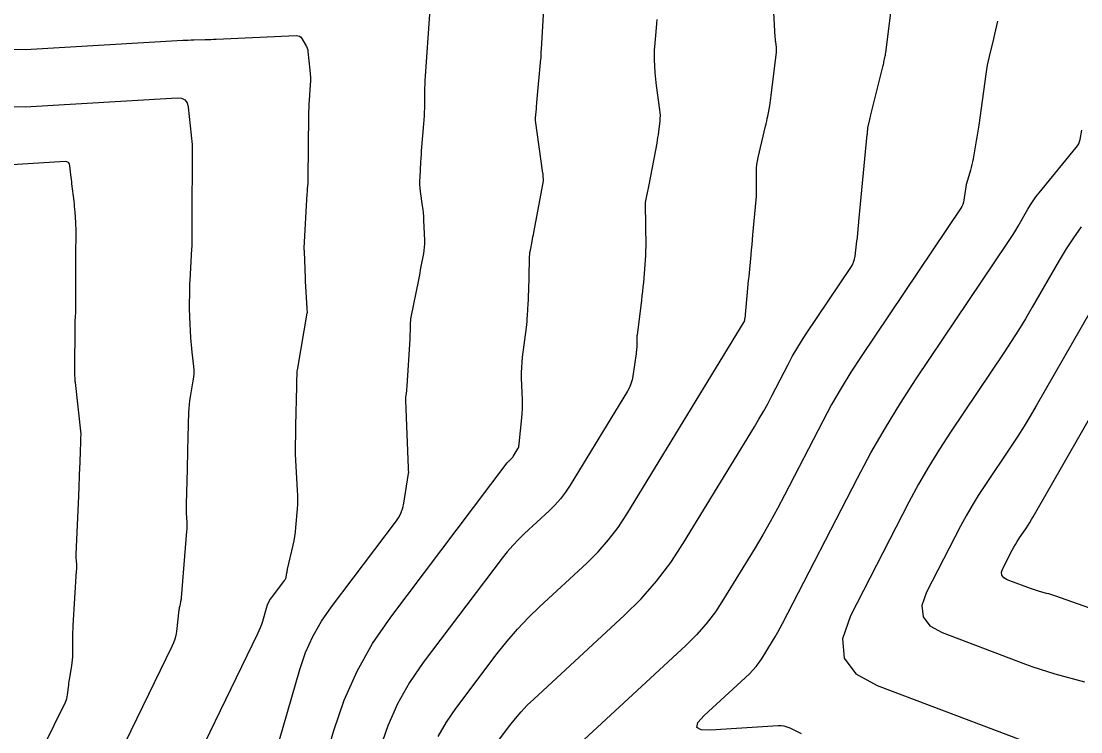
# Model space of a CAD drawing. Extents: x 1354696 to 1366163, y 660729 to 670380.
# Drawn here: x 1360664.7 to 1360720.1, y 664381.1 to 664418.3 of the extents above; entities that cross this region are included whole.
import ezdxf

# ---------------------------------------------------------------- set-up
doc = ezdxf.new("R2010")
doc.units = 0
doc.layers.add('R_Contours', color=7, linetype='Continuous')

msp = doc.modelspace()

# ---------------------------------------------------------------- linework, layer by layer
at = {"layer": 'R_Contours'}
for points in [[(1360678.343, 664371.806), (1360681.089, 664381.206), (1360681.629, 664382.79), (1360682.306, 664384.305), (1360683.118, 664385.753), (1360684.066, 664387.132), (1360690.156, 664395.192), (1360690.18, 664395.222), (1360690.205, 664395.252), (1360690.232, 664395.28), (1360690.26, 664395.307), (1360690.374, 664395.412), (1360690.402, 664395.44), (1360690.427, 664395.469), (1360690.451, 664395.499), (1360690.472, 664395.532), (1360690.74, 664395.97), (1360690.749, 664395.987), (1360690.756, 664396.004), (1360690.761, 664396.022), (1360690.765, 664396.041), (1360690.775, 664396.116), (1360690.778, 664396.135), (1360690.78, 664396.154), (1360690.783, 664396.173), (1360690.785, 664396.192), (1360690.928, 664397.549), (1360690.948, 664397.782), (1360690.96, 664398.015), (1360690.963, 664398.248), (1360690.959, 664398.482), (1360690.914, 664399.642), (1360690.909, 664399.913), (1360690.916, 664400.184), (1360690.933, 664400.454), (1360690.962, 664400.723), (1360691.159, 664402.271), (1360691.178, 664402.428), (1360691.194, 664402.585), (1360691.208, 664402.742), (1360691.219, 664402.9), (1360691.258, 664403.53), (1360691.267, 664403.687), (1360691.274, 664403.845), (1360691.28, 664404.003), (1360691.284, 664404.16), (1360691.32, 664405.852), (1360691.325, 664405.969), (1360691.335, 664406.086), (1360691.35, 664406.202), (1360691.37, 664406.317), (1360691.462, 664406.777), (1360691.485, 664406.892), (1360691.507, 664407.007), (1360691.529, 664407.123), (1360691.551, 664407.238), (1360692.038, 664409.842), (1360692.045, 664409.884), (1360692.049, 664409.925), (1360692.051, 664409.967), (1360692.051, 664410.01), (1360692.044, 664410.179), (1360692.042, 664410.221), (1360692.039, 664410.263), (1360692.035, 664410.305), (1360692.029, 664410.347), (1360691.639, 664413.103), (1360691.638, 664413.114), (1360691.637, 664413.126), (1360691.637, 664413.137), (1360691.637, 664413.148), (1360691.64, 664413.193), (1360691.641, 664413.216), (1360691.643, 664413.239), (1360691.684, 664413.714), (1360691.691, 664413.797), (1360691.698, 664413.879), (1360691.705, 664413.962), (1360691.713, 664414.045), (1360691.923, 664416.317), (1360691.926, 664416.359), (1360691.929, 664416.401), (1360691.932, 664416.444), (1360691.933, 664416.486), (1360691.938, 664416.655), (1360691.939, 664416.698), (1360691.941, 664416.74), (1360691.943, 664416.782), (1360691.946, 664416.824), (1360692.168, 664420.458)], [(1360686.554, 664380.887), (1360686.976, 664381.64), (1360687.469, 664382.357), (1360689.634, 664385.222), (1360690.151, 664385.876), (1360690.695, 664386.505), (1360691.267, 664387.109), (1360691.866, 664387.688), (1360694.317, 664389.956), (1360694.907, 664390.541), (1360695.453, 664391.163), (1360695.955, 664391.821), (1360696.412, 664392.515), (1360702.545, 664402.567), (1360702.56, 664402.596), (1360702.573, 664402.626), (1360702.582, 664402.657), (1360702.588, 664402.689), (1360702.607, 664402.821), (1360702.612, 664402.854), (1360702.616, 664402.887), (1360702.619, 664402.92), (1360702.622, 664402.953), (1360702.726, 664404.122), (1360702.744, 664404.328), (1360702.763, 664404.534), (1360702.782, 664404.74), (1360702.802, 664404.945), (1360702.912, 664406.081), (1360702.937, 664406.338), (1360702.961, 664406.596), (1360702.985, 664406.854), (1360703.008, 664407.112), (1360703.171, 664408.951), (1360703.186, 664409.136), (1360703.195, 664409.32), (1360703.2, 664409.504), (1360703.201, 664409.689), (1360703.194, 664410.429), (1360703.198, 664410.613), (1360703.213, 664410.796), (1360703.24, 664410.977), (1360703.277, 664411.158), (1360703.671, 664412.799), (1360703.702, 664412.932), (1360703.731, 664413.065), (1360703.758, 664413.199), (1360703.784, 664413.333), (1360703.885, 664413.87), (1360703.908, 664414.005), (1360703.93, 664414.14), (1360703.95, 664414.275), (1360703.967, 664414.41), (1360704.239, 664416.674), (1360704.244, 664416.739), (1360704.246, 664416.804), (1360704.243, 664416.868), (1360704.236, 664416.933), (1360704.2, 664417.19), (1360704.192, 664417.255), (1360704.185, 664417.319), (1360704.179, 664417.384), (1360704.175, 664417.449), (1360704.029, 664420.056)], [(1360689.166, 664379.964), (1360690.295, 664381.458), (1360690.584, 664381.824), (1360690.89, 664382.177), (1360691.21, 664382.516), (1360691.546, 664382.841), (1360696.288, 664387.228), (1360697.16, 664388.092), (1360697.966, 664389.01), (1360698.707, 664389.981), (1360699.382, 664391.007), (1360703.083, 664397.072), (1360703.321, 664397.472), (1360703.552, 664397.875), (1360703.777, 664398.282), (1360703.993, 664398.693), (1360704.846, 664400.347), (1360705.065, 664400.757), (1360705.296, 664401.16), (1360705.538, 664401.556), (1360705.792, 664401.945), (1360708.124, 664405.411), (1360708.206, 664405.549), (1360708.27, 664405.693), (1360708.317, 664405.844), (1360708.346, 664406.001), (1360708.447, 664406.795), (1360708.457, 664406.88), (1360708.466, 664406.965), (1360708.475, 664407.05), (1360708.483, 664407.135), (1360708.513, 664407.475), (1360708.521, 664407.56), (1360708.529, 664407.646), (1360708.537, 664407.731), (1360708.545, 664407.816), (1360708.986, 664412.371), (1360708.988, 664412.393), (1360708.99, 664412.416), (1360708.992, 664412.438), (1360708.994, 664412.461), (1360709.004, 664412.572), (1360709.005, 664412.585), (1360709.006, 664412.597), (1360709.006, 664412.609), (1360709.006, 664412.621), (1360709.006, 664412.67), (1360709.006, 664412.683), (1360709.007, 664412.695), (1360709.009, 664412.707), (1360709.011, 664412.719), (1360709.117, 664413.158), (1360709.135, 664413.236), (1360709.154, 664413.313), (1360709.173, 664413.39), (1360709.192, 664413.467), (1360709.799, 664415.908), (1360709.814, 664415.969), (1360709.829, 664416.03), (1360709.842, 664416.092), (1360709.856, 664416.153), (1360709.907, 664416.4), (1360709.92, 664416.462), (1360709.931, 664416.524), (1360709.941, 664416.586), (1360709.95, 664416.649), (1360710.257, 664419.013)], [(1360678.248, 664380.717), (1360679.323, 664384.396), (1360679.621, 664385.271), (1360679.995, 664386.108), (1360680.444, 664386.908), (1360680.968, 664387.67), (1360684.362, 664392.162), (1360684.504, 664392.376), (1360684.618, 664392.603), (1360684.702, 664392.842), (1360684.757, 664393.093), (1360684.999, 664394.633), (1360685.001, 664394.642), (1360685.005, 664394.661), (1360685.006, 664394.667), (1360685.007, 664394.684), (1360685.008, 664394.691), (1360685.007, 664394.697), (1360685, 664394.834), (1360684.998, 664394.858), (1360684.997, 664394.882), (1360684.996, 664394.906), (1360684.995, 664394.93), (1360684.86, 664398.459), (1360684.859, 664398.523), (1360684.86, 664398.586), (1360684.864, 664398.65), (1360684.871, 664398.713), (1360684.903, 664398.966), (1360684.911, 664399.029), (1360684.917, 664399.092), (1360684.923, 664399.156), (1360684.927, 664399.219), (1360685.079, 664401.662), (1360685.084, 664401.759), (1360685.089, 664401.855), (1360685.092, 664401.952), (1360685.095, 664402.049), (1360685.103, 664402.436), (1360685.107, 664402.532), (1360685.116, 664402.628), (1360685.128, 664402.724), (1360685.145, 664402.819), (1360685.534, 664404.775), (1360685.567, 664404.945), (1360685.6, 664405.115), (1360685.633, 664405.285), (1360685.665, 664405.456), (1360685.793, 664406.137), (1360685.82, 664406.308), (1360685.837, 664406.48), (1360685.845, 664406.652), (1360685.844, 664406.825), (1360685.805, 664407.891), (1360685.795, 664408.079), (1360685.781, 664408.266), (1360685.762, 664408.453), (1360685.738, 664408.64), (1360685.633, 664409.385), (1360685.611, 664409.571), (1360685.598, 664409.758), (1360685.595, 664409.945), (1360685.601, 664410.133), (1360685.647, 664410.926), (1360685.659, 664411.121), (1360685.672, 664411.316), (1360685.686, 664411.511), (1360685.702, 664411.705), (1360685.806, 664412.921), (1360685.821, 664413.128), (1360685.833, 664413.335), (1360685.84, 664413.543), (1360685.844, 664413.75), (1360685.851, 664414.581), (1360685.855, 664414.788), (1360685.861, 664414.996), (1360685.871, 664415.203), (1360685.884, 664415.41), (1360686.119, 664418.666)], [(1360697.983, 664418.389), (1360697.968, 664418.168), (1360697.949, 664417.946), (1360697.858, 664416.957), (1360697.845, 664416.788), (1360697.839, 664416.619), (1360697.839, 664416.449), (1360697.845, 664416.28), (1360697.883, 664415.602), (1360697.895, 664415.432), (1360697.909, 664415.263), (1360697.928, 664415.095), (1360697.949, 664414.926), (1360698.126, 664413.654), (1360698.142, 664413.51), (1360698.148, 664413.365), (1360698.145, 664413.221), (1360698.132, 664413.076), (1360698.063, 664412.498), (1360698.044, 664412.353), (1360698.023, 664412.209), (1360698, 664412.066), (1360697.975, 664411.922), (1360697.566, 664409.73), (1360697.55, 664409.647), (1360697.533, 664409.563), (1360697.514, 664409.48), (1360697.495, 664409.398), (1360697.416, 664409.067), (1360697.399, 664408.984), (1360697.386, 664408.9), (1360697.38, 664408.816), (1360697.378, 664408.731), (1360697.398, 664406.515), (1360697.397, 664406.279), (1360697.39, 664406.043), (1360697.378, 664405.807), (1360697.36, 664405.572), (1360697.277, 664404.631), (1360697.255, 664404.396), (1360697.23, 664404.161), (1360697.204, 664403.927), (1360697.175, 664403.692), (1360696.945, 664401.887), (1360696.939, 664401.835), (1360696.936, 664401.783), (1360696.934, 664401.731), (1360696.935, 664401.678), (1360696.944, 664401.455), (1360696.945, 664401.41), (1360696.944, 664401.365), (1360696.942, 664401.32), (1360696.938, 664401.276), (1360696.919, 664401.096), (1360696.914, 664401.052), (1360696.909, 664401.007), (1360696.903, 664400.962), (1360696.897, 664400.918), (1360696.729, 664399.737), (1360696.689, 664399.529), (1360696.629, 664399.328), (1360696.548, 664399.134), (1360696.447, 664398.948), (1360693.442, 664394.023), (1360693.203, 664393.66), (1360692.94, 664393.316), (1360692.654, 664392.99), (1360692.345, 664392.684), (1360691.063, 664391.498), (1360690.749, 664391.194), (1360690.45, 664390.878), (1360690.165, 664390.549), (1360689.895, 664390.207), (1360685.773, 664384.751), (1360685.05, 664383.7), (1360684.43, 664382.596), (1360683.914, 664381.44), (1360683.502, 664380.233)], [(1360715.798, 664418.301), (1360715.748, 664418.069), (1360715.696, 664417.838), (1360715.642, 664417.606), (1360715.586, 664417.376), (1360715.356, 664416.454), (1360715.302, 664416.223), (1360715.254, 664415.991), (1360715.213, 664415.758), (1360715.177, 664415.523), (1360714.812, 664412.856), (1360714.783, 664412.649), (1360714.752, 664412.442), (1360714.718, 664412.236), (1360714.683, 664412.03), (1360714.518, 664411.092), (1360714.49, 664410.944), (1360714.457, 664410.796), (1360714.421, 664410.65), (1360714.381, 664410.504), (1360714.191, 664409.858), (1360714.161, 664409.745), (1360714.135, 664409.632), (1360714.113, 664409.517), (1360714.096, 664409.401), (1360714.037, 664408.936), (1360714.016, 664408.823), (1360713.982, 664408.714), (1360713.936, 664408.609), (1360713.877, 664408.51), (1360708.667, 664400.766), (1360708.127, 664399.939), (1360707.612, 664399.097), (1360707.122, 664398.24), (1360706.657, 664397.369), (1360704.66, 664393.499), (1360704.293, 664392.802), (1360703.913, 664392.111), (1360703.521, 664391.428), (1360703.116, 664390.752), (1360701.474, 664388.06), (1360701.043, 664387.405), (1360700.569, 664386.783), (1360700.054, 664386.196), (1360699.496, 664385.644), (1360691.165, 664377.936)], [(1360663.59, 664416.841), (1360664.979, 664416.817), (1360673.191, 664417.293), (1360673.337, 664417.301), (1360673.483, 664417.308), (1360673.63, 664417.314), (1360673.776, 664417.318), (1360674.362, 664417.334), (1360674.509, 664417.338), (1360674.655, 664417.343), (1360674.802, 664417.349), (1360674.948, 664417.355), (1360679.128, 664417.538), (1360679.218, 664417.531), (1360679.296, 664417.503), (1360679.364, 664417.454), (1360679.419, 664417.384), (1360679.62, 664417.059), (1360679.665, 664416.976), (1360679.701, 664416.89), (1360679.726, 664416.8), (1360679.741, 664416.707), (1360679.846, 664415.733), (1360679.862, 664415.539), (1360679.87, 664415.345), (1360679.869, 664415.151), (1360679.859, 664414.957), (1360679.802, 664414.161), (1360679.789, 664413.963), (1360679.78, 664413.766), (1360679.773, 664413.568), (1360679.77, 664413.37), (1360679.743, 664410.074), (1360679.741, 664410.008), (1360679.739, 664409.942), (1360679.735, 664409.877), (1360679.73, 664409.811), (1360679.708, 664409.548), (1360679.703, 664409.482), (1360679.698, 664409.416), (1360679.693, 664409.351), (1360679.689, 664409.285), (1360679.525, 664406.418), (1360679.525, 664406.403), (1360679.525, 664406.388), (1360679.526, 664406.374), (1360679.528, 664406.359), (1360679.536, 664406.3), (1360679.538, 664406.286), (1360679.539, 664406.271), (1360679.541, 664406.256), (1360679.541, 664406.242), (1360679.575, 664405.33), (1360679.581, 664405.173), (1360679.587, 664405.016), (1360679.594, 664404.86), (1360679.602, 664404.703), (1360679.675, 664403.267), (1360679.676, 664403.246), (1360679.677, 664403.226), (1360679.679, 664403.205), (1360679.681, 664403.185), (1360679.691, 664403.103), (1360679.692, 664403.082), (1360679.693, 664403.062), (1360679.691, 664403.041), (1360679.688, 664403.021), (1360679.187, 664400.142), (1360679.175, 664400.063), (1360679.166, 664399.984), (1360679.159, 664399.905), (1360679.155, 664399.826), (1360679.145, 664399.507), (1360679.143, 664399.428), (1360679.141, 664399.348), (1360679.139, 664399.269), (1360679.138, 664399.189), (1360679.098, 664397.132), (1360679.095, 664397.008), (1360679.092, 664396.884), (1360679.089, 664396.76), (1360679.086, 664396.636), (1360679.07, 664396.141), (1360679.068, 664396.017), (1360679.068, 664395.894), (1360679.071, 664395.77), (1360679.077, 664395.646), (1360679.184, 664393.755), (1360679.193, 664393.514), (1360679.194, 664393.273), (1360679.187, 664393.031), (1360679.172, 664392.79), (1360679.093, 664391.807), (1360679.07, 664391.576), (1360679.039, 664391.346), (1360678.999, 664391.118), (1360678.951, 664390.891), (1360678.658, 664389.629), (1360678.647, 664389.58), (1360678.637, 664389.532), (1360678.628, 664389.483), (1360678.62, 664389.434), (1360678.589, 664389.238), (1360678.579, 664389.191), (1360678.563, 664389.145), (1360678.541, 664389.102), (1360678.514, 664389.061), (1360677.869, 664388.208), (1360677.77, 664388.063), (1360677.684, 664387.911), (1360677.613, 664387.752), (1360677.556, 664387.585), (1360677.358, 664386.906), (1360677.305, 664386.737), (1360677.245, 664386.571), (1360677.178, 664386.408), (1360677.104, 664386.248), (1360672.65, 664377.078)], [(1360663.569, 664413.845), (1360664.953, 664413.821), (1360672.905, 664414.282), (1360673.134, 664414.263), (1360673.306, 664414.176), (1360673.42, 664414.021), (1360673.476, 664413.798), (1360673.632, 664412.334), (1360673.637, 664412.295), (1360673.641, 664412.256), (1360673.645, 664412.218), (1360673.65, 664412.179), (1360673.671, 664412.009), (1360673.674, 664411.978), (1360673.677, 664411.947), (1360673.68, 664411.916), (1360673.682, 664411.886), (1360673.69, 664411.762), (1360673.692, 664411.731), (1360673.693, 664411.7), (1360673.694, 664411.67), (1360673.694, 664411.639), (1360673.669, 664407.765), (1360673.669, 664407.65), (1360673.668, 664407.536), (1360673.668, 664407.421), (1360673.668, 664407.307), (1360673.669, 664406.849), (1360673.669, 664406.735), (1360673.666, 664406.62), (1360673.662, 664406.506), (1360673.657, 664406.392), (1360673.561, 664404.736), (1360673.553, 664404.576), (1360673.547, 664404.416), (1360673.543, 664404.256), (1360673.54, 664404.096), (1360673.536, 664403.455), (1360673.536, 664403.294), (1360673.538, 664403.134), (1360673.543, 664402.974), (1360673.55, 664402.814), (1360673.604, 664401.737), (1360673.615, 664401.549), (1360673.629, 664401.361), (1360673.646, 664401.174), (1360673.666, 664400.986), (1360673.752, 664400.237), (1360673.767, 664400.05), (1360673.768, 664399.864), (1360673.756, 664399.678), (1360673.73, 664399.492), (1360673.584, 664398.651), (1360673.552, 664398.449), (1360673.528, 664398.246), (1360673.511, 664398.042), (1360673.501, 664397.838), (1360673.462, 664396.546), (1360673.458, 664396.406), (1360673.454, 664396.265), (1360673.451, 664396.125), (1360673.448, 664395.985), (1360673.437, 664395.424), (1360673.434, 664395.284), (1360673.431, 664395.143), (1360673.427, 664395.003), (1360673.423, 664394.863), (1360673.367, 664393.039), (1360673.365, 664392.921), (1360673.365, 664392.802), (1360673.368, 664392.684), (1360673.374, 664392.565), (1360673.4, 664392.091), (1360673.405, 664391.973), (1360673.406, 664391.854), (1360673.402, 664391.736), (1360673.395, 664391.617), (1360673.114, 664388.128), (1360673.109, 664388.075), (1360673.102, 664388.023), (1360673.093, 664387.972), (1360673.082, 664387.92), (1360673.034, 664387.715), (1360673.023, 664387.663), (1360673.013, 664387.612), (1360673.005, 664387.56), (1360672.998, 664387.508), (1360672.859, 664386.374), (1360672.825, 664386.17), (1360672.776, 664385.971), (1360672.709, 664385.777), (1360672.627, 664385.587), (1360669.268, 664378.672)], [(1360705.547, 664381.024), (1360704.952, 664381.318), (1360704.801, 664381.381), (1360704.646, 664381.423), (1360704.487, 664381.443), (1360704.324, 664381.443), (1360700.782, 664381.209), (1360700.293, 664381.226), (1360700.075, 664381.359), (1360700.128, 664381.61), (1360700.452, 664381.976), (1360702.821, 664384.168), (1360703.008, 664384.353), (1360703.18, 664384.55), (1360703.339, 664384.758), (1360703.483, 664384.977), (1360704.033, 664385.878), (1360704.168, 664386.105), (1360704.3, 664386.333), (1360704.427, 664386.564), (1360704.55, 664386.798), (1360708.467, 664394.391), (1360709.179, 664395.723), (1360709.929, 664397.034), (1360710.716, 664398.322), (1360711.541, 664399.587), (1360716.336, 664406.713), (1360716.477, 664406.926), (1360716.614, 664407.142), (1360716.747, 664407.36), (1360716.876, 664407.581), (1360717.385, 664408.468), (1360717.516, 664408.687), (1360717.657, 664408.9), (1360717.806, 664409.107), (1360717.964, 664409.308), (1360719.911, 664411.68), (1360719.981, 664411.778), (1360720.038, 664411.883), (1360720.081, 664411.994), (1360720.109, 664412.111), (1360720.196, 664412.594)], [(1360665.886, 664380.267), (1360667.057, 664382.678), (1360667.097, 664382.771), (1360667.13, 664382.866), (1360667.154, 664382.964), (1360667.171, 664383.064), (1360667.22, 664383.469), (1360667.233, 664383.57), (1360667.247, 664383.671), (1360667.263, 664383.772), (1360667.279, 664383.872), (1360667.399, 664384.587), (1360667.421, 664384.74), (1360667.437, 664384.894), (1360667.447, 664385.048), (1360667.45, 664385.202), (1360667.45, 664385.976), (1360667.451, 664386.157), (1360667.455, 664386.337), (1360667.462, 664386.518), (1360667.472, 664386.698), (1360667.647, 664389.542), (1360667.651, 664389.613), (1360667.652, 664389.685), (1360667.651, 664389.757), (1360667.648, 664389.829), (1360667.632, 664390.116), (1360667.629, 664390.188), (1360667.627, 664390.259), (1360667.628, 664390.331), (1360667.63, 664390.403), (1360667.739, 664393.102), (1360667.741, 664393.131), (1360667.742, 664393.159), (1360667.744, 664393.188), (1360667.745, 664393.217), (1360667.753, 664393.332), (1360667.754, 664393.361), (1360667.756, 664393.39), (1360667.757, 664393.419), (1360667.758, 664393.448), (1360667.818, 664394.987), (1360667.824, 664395.14), (1360667.83, 664395.292), (1360667.835, 664395.444), (1360667.84, 664395.596), (1360667.866, 664396.471), (1360667.867, 664396.49), (1360667.869, 664396.51), (1360667.871, 664396.529), (1360667.874, 664396.548), (1360667.887, 664396.626), (1360667.89, 664396.645), (1360667.891, 664396.664), (1360667.891, 664396.684), (1360667.89, 664396.703), (1360667.581, 664399.398), (1360667.576, 664399.447), (1360667.572, 664399.496), (1360667.568, 664399.545), (1360667.565, 664399.594), (1360667.555, 664399.792), (1360667.553, 664399.841), (1360667.551, 664399.89), (1360667.551, 664399.94), (1360667.551, 664399.989), (1360667.567, 664402.383), (1360667.569, 664402.479), (1360667.571, 664402.574), (1360667.575, 664402.669), (1360667.58, 664402.765), (1360667.602, 664403.146), (1360667.607, 664403.242), (1360667.61, 664403.337), (1360667.612, 664403.433), (1360667.612, 664403.528), (1360667.609, 664405.215), (1360667.609, 664405.44), (1360667.609, 664405.666), (1360667.61, 664405.891), (1360667.611, 664406.117), (1360667.618, 664407.186), (1360667.617, 664407.328), (1360667.614, 664407.47), (1360667.609, 664407.611), (1360667.601, 664407.753), (1360667.564, 664408.319), (1360667.554, 664408.461), (1360667.542, 664408.602), (1360667.528, 664408.743), (1360667.512, 664408.884), (1360667.402, 664409.787), (1360667.388, 664409.904), (1360667.374, 664410.022), (1360667.361, 664410.139), (1360667.349, 664410.256), (1360667.298, 664410.726), (1360667.273, 664410.827), (1360667.221, 664410.898), (1360667.142, 664410.938), (1360667.038, 664410.947), (1360663.405, 664410.736)], [(1360720.172, 664407.538), (1360719.762, 664406.969), (1360719.375, 664406.383), (1360719.013, 664405.781), (1360717.612, 664403.339), (1360717.257, 664402.732), (1360716.891, 664402.131), (1360716.514, 664401.537), (1360716.126, 664400.95), (1360713.336, 664396.802), (1360712.753, 664395.909), (1360712.197, 664394.999), (1360711.667, 664394.074), (1360711.165, 664393.133), (1360708.102, 664387.197), (1360707.685, 664385.989), (1360707.779, 664384.978), (1360708.385, 664384.164), (1360709.504, 664383.546), (1360717.02, 664380.705)], [(1360720.642, 664403.093), (1360717.82, 664398.174), (1360717.506, 664397.639), (1360717.184, 664397.11), (1360716.852, 664396.587), (1360716.51, 664396.07), (1360715.126, 664394.012), (1360714.788, 664393.493), (1360714.465, 664392.965), (1360714.157, 664392.428), (1360713.865, 664391.881), (1360712.087, 664388.434), (1360711.845, 664387.733), (1360711.9, 664387.146), (1360712.252, 664386.674), (1360712.901, 664386.315), (1360717.265, 664384.665), (1360717.642, 664384.528), (1360718.021, 664384.399), (1360718.404, 664384.28), (1360718.789, 664384.169), (1360720.336, 664383.743)], [(1360737.279, 664381.713), (1360718.789, 664388.236), (1360718.683, 664388.272), (1360718.577, 664388.306), (1360718.471, 664388.339), (1360718.364, 664388.369), (1360717.934, 664388.487), (1360717.827, 664388.518), (1360717.721, 664388.551), (1360717.615, 664388.587), (1360717.511, 664388.625), (1360716.298, 664389.083), (1360716.118, 664389.183), (1360716.02, 664389.314), (1360716.005, 664389.477), (1360716.072, 664389.672), (1360716.566, 664390.63), (1360716.647, 664390.781), (1360716.733, 664390.931), (1360716.822, 664391.077), (1360716.916, 664391.221), (1360717.301, 664391.793), (1360717.396, 664391.937), (1360717.488, 664392.082), (1360717.578, 664392.229), (1360717.665, 664392.378), (1360722.65, 664401.068)]]:
    msp.add_lwpolyline(points, dxfattribs=at)

doc.saveas('drawing.dxf')
